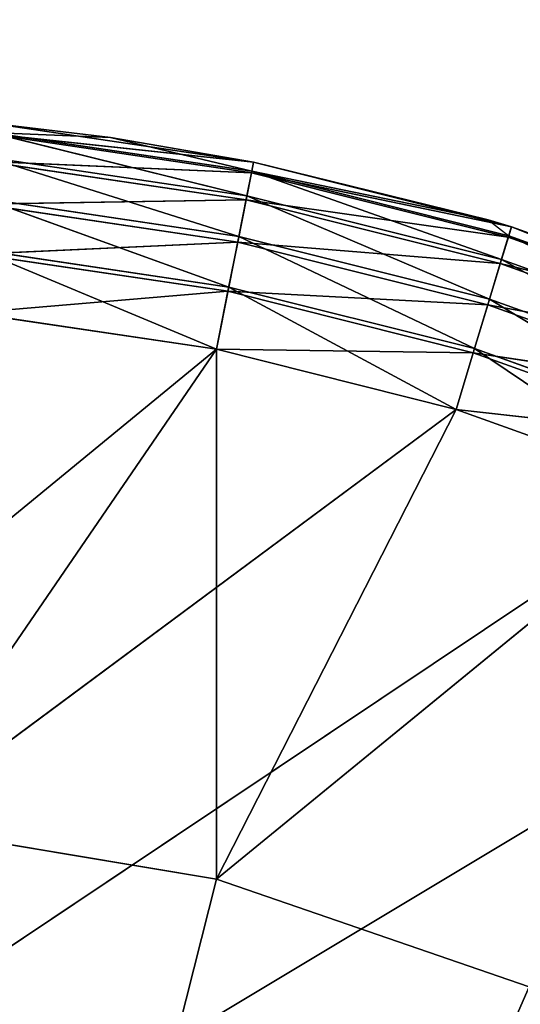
# Model space of a CAD drawing. Extents: x -629 to 424, y -11 to 55.
# Tile 293 of 656: x -253.75 to -252.44, y 32.26 to 34.84. Entities that reach past the tile are written whole.
import ezdxf

# ---------------------------------------------------------------- set-up
doc = ezdxf.new("R2010")
doc.units = 0
doc.header["$LTSCALE"] = 25.4
doc.layers.get('0').update_dxf_attribs({"color": 13, "linetype": 'CONTINUOUS'})

# ---------------------------------------------------------------- blocks, each defined once
blk = doc.blocks.new('IMBRIA-IV-9191-9192_STL_2')
at = {"color": 250}
for p, q in [((389.6282, 106.0524, 45.3698), (381.7347, 106.0524, 38.8917)), ((390.257, 106.0524, 45.2123), (381.7347, 106.0524, 38.8917)), ((389.6282, 106.0524, 45.3698), (381.7347, 106.0524, 38.8917)), ((390.257, 106.0524, 45.2123), (381.7347, 106.0524, 38.8917)), ((390.8673, 106.0524, 44.9939), (381.7347, 106.0524, 38.8917)), ((390.8673, 106.0524, 44.9939), (381.7347, 106.0524, 38.8917)), ((391.4532, 106.0524, 44.7168), (381.7347, 106.0524, 38.8917)), ((391.4532, 106.0524, 44.7168), (381.7347, 106.0524, 38.8917)), ((388.9871, 106.0524, 45.4649), (389.6282, 106.0524, 45.3698)), ((388.9871, 106.0524, 45.4649), (389.6282, 106.0524, 45.3698)), ((389.6282, 106.0524, 45.3698), (389.0034, 106.024, 45.6303)), ((389.6282, 106.0524, 45.3698), (389.0034, 106.024, 45.6303)), ((389.6282, 106.0524, 45.3698), (390.257, 106.0524, 45.2123)), ((389.6282, 106.0524, 45.3698), (390.257, 106.0524, 45.2123)), ((389.6282, 106.0524, 45.3698), (389.6607, 106.024, 45.5328)), ((389.6282, 106.0524, 45.3698), (389.6607, 106.024, 45.5328)), ((389.6607, 106.024, 45.5328), (390.257, 106.0524, 45.2123)), ((389.6607, 106.024, 45.5328), (390.257, 106.0524, 45.2123)), ((390.257, 106.0524, 45.2123), (390.8673, 106.0524, 44.9939)), ((390.3053, 106.024, 45.3714), (390.257, 106.0524, 45.2123)), ((390.257, 106.0524, 45.2123), (390.8673, 106.0524, 44.9939)), ((390.3053, 106.024, 45.3714), (390.257, 106.0524, 45.2123)), ((390.3053, 106.024, 45.3714), (390.8673, 106.0524, 44.9939)), ((390.3053, 106.024, 45.3714), (390.8673, 106.0524, 44.9939)), ((389.6607, 106.024, 45.5328), (389.0034, 106.024, 45.6303)), ((389.6607, 106.024, 45.5328), (389.0034, 106.024, 45.6303)), ((389.6607, 106.024, 45.5328), (389.0166, 105.9513, 45.765)), ((389.6607, 106.024, 45.5328), (389.0166, 105.9513, 45.765)), ((389.6607, 106.024, 45.5328), (390.3053, 106.024, 45.3714)), ((389.6607, 106.024, 45.5328), (390.3053, 106.024, 45.3714)), ((389.6607, 106.024, 45.5328), (389.6871, 105.9513, 45.6656)), ((389.6607, 106.024, 45.5328), (389.6871, 105.9513, 45.6656)), ((389.6871, 105.9513, 45.6656), (390.3053, 106.024, 45.3714)), ((389.6871, 105.9513, 45.6656), (390.3053, 106.024, 45.3714)), ((390.3445, 105.9513, 45.5009), (390.3053, 106.024, 45.3714)), ((390.3053, 106.024, 45.3714), (390.9309, 106.024, 45.1475)), ((390.3053, 106.024, 45.3714), (390.9309, 106.024, 45.1475)), ((390.3445, 105.9513, 45.5009), (390.3053, 106.024, 45.3714)), ((390.3445, 105.9513, 45.5009), (390.9309, 106.024, 45.1475)), ((390.3445, 105.9513, 45.5009), (390.9309, 106.024, 45.1475)), ((389.6871, 105.9513, 45.6656), (389.0166, 105.9513, 45.765)), ((389.6871, 105.9513, 45.6656), (389.0166, 105.9513, 45.765)), ((389.6871, 105.9513, 45.6656), (389.0273, 105.8386, 45.8729)), ((389.6871, 105.9513, 45.6656), (389.0273, 105.8386, 45.8729)), ((389.6871, 105.9513, 45.6656), (390.3445, 105.9513, 45.5009)), ((389.6871, 105.9513, 45.6656), (390.3445, 105.9513, 45.5009)), ((389.6871, 105.9513, 45.6656), (389.7082, 105.8386, 45.7719)), ((389.6871, 105.9513, 45.6656), (389.7082, 105.8386, 45.7719)), ((389.7082, 105.8386, 45.7719), (390.3445, 105.9513, 45.5009)), ((389.7082, 105.8386, 45.7719), (390.3445, 105.9513, 45.5009)), ((390.376, 105.8386, 45.6047), (390.3445, 105.9513, 45.5009)), ((390.3445, 105.9513, 45.5009), (390.9827, 105.9513, 45.2725)), ((390.3445, 105.9513, 45.5009), (390.9827, 105.9513, 45.2725)), ((390.376, 105.8386, 45.6047), (390.3445, 105.9513, 45.5009)), ((390.376, 105.8386, 45.6047), (390.9827, 105.9513, 45.2725)), ((390.376, 105.8386, 45.6047), (390.9827, 105.9513, 45.2725)), ((389.7082, 105.8386, 45.7719), (389.0273, 105.8386, 45.8729)), ((389.7082, 105.8386, 45.7719), (389.0273, 105.8386, 45.8729)), ((389.7082, 105.8386, 45.7719), (389.0337, 105.7073, 45.938)), ((389.7082, 105.8386, 45.7719), (389.0337, 105.7073, 45.938)), ((389.7082, 105.8386, 45.7719), (390.376, 105.8386, 45.6047)), ((389.7082, 105.8386, 45.7719), (390.376, 105.8386, 45.6047)), ((389.7082, 105.8386, 45.7719), (389.721, 105.7073, 45.8361)), ((389.7082, 105.8386, 45.7719), (389.721, 105.7073, 45.8361)), ((389.721, 105.7073, 45.8361), (390.376, 105.8386, 45.6047)), ((389.721, 105.7073, 45.8361), (390.376, 105.8386, 45.6047)), ((390.395, 105.7073, 45.6672), (390.376, 105.8386, 45.6047)), ((390.376, 105.8386, 45.6047), (391.0242, 105.8386, 45.3727)), ((390.376, 105.8386, 45.6047), (391.0242, 105.8386, 45.3727)), ((390.395, 105.7073, 45.6672), (390.376, 105.8386, 45.6047)), ((390.395, 105.7073, 45.6672), (391.0242, 105.8386, 45.3727)), ((390.395, 105.7073, 45.6672), (391.0242, 105.8386, 45.3727)), ((389.3508, 105.5524, 45.9244), (389.0337, 105.7073, 45.938)), ((389.721, 105.7073, 45.8361), (389.0337, 105.7073, 45.938)), ((389.3508, 105.5524, 45.9244), (389.0337, 105.7073, 45.938)), ((389.721, 105.7073, 45.8361), (389.0337, 105.7073, 45.938)), ((389.3508, 105.5524, 45.9244), (389.721, 105.7073, 45.8361)), ((389.3508, 105.5524, 45.9244), (389.721, 105.7073, 45.8361)), ((389.721, 105.7073, 45.8361), (390.395, 105.7073, 45.6672)), ((389.7258, 105.5524, 45.8602), (389.721, 105.7073, 45.8361)), ((389.7258, 105.5524, 45.8602), (389.721, 105.7073, 45.8361)), ((390.3414, 105.5524, 45.7089), (389.721, 105.7073, 45.8361)), ((390.3414, 105.5524, 45.7089), (389.721, 105.7073, 45.8361)), ((389.721, 105.7073, 45.8361), (390.395, 105.7073, 45.6672)), ((390.3414, 105.5524, 45.7089), (390.395, 105.7073, 45.6672)), ((390.395, 105.7073, 45.6672), (391.0492, 105.7073, 45.4332)), ((390.4022, 105.5524, 45.6908), (390.395, 105.7073, 45.6672)), ((390.395, 105.7073, 45.6672), (391.0492, 105.7073, 45.4332)), ((390.4022, 105.5524, 45.6908), (391.0492, 105.7073, 45.4332)), ((390.4022, 105.5524, 45.6908), (391.0492, 105.7073, 45.4332)), ((389.0361, 105.5524, 45.9625), (389.3508, 105.5524, 45.9244)), ((389.0361, 92.0524, 45.9625), (389.3508, 105.5524, 45.9244)), ((389.0361, 105.5524, 45.9625), (389.3508, 105.5524, 45.9244)), ((389.0361, 92.0524, 45.9625), (389.3508, 105.5524, 45.9244)), ((389.3508, 105.5524, 45.9244), (389.7258, 105.5524, 45.8602)), ((389.3508, 92.0524, 45.9244), (389.3508, 105.5524, 45.9244)), ((389.3508, 92.0524, 45.9244), (389.3508, 105.5524, 45.9244)), ((389.3508, 92.0524, 45.9244), (389.7258, 105.5524, 45.8602)), ((389.3508, 105.5524, 45.9244), (389.7258, 105.5524, 45.8602)), ((389.3508, 92.0524, 45.9244), (389.7258, 105.5524, 45.8602)), ((389.7258, 105.5524, 45.8602), (390.3414, 105.5524, 45.7089)), ((389.7258, 92.0524, 45.8602), (389.7258, 105.5524, 45.8602)), ((389.7258, 92.0524, 45.8602), (389.7258, 105.5524, 45.8602)), ((389.7258, 92.0524, 45.8602), (390.3414, 105.5524, 45.7089)), ((389.7258, 105.5524, 45.8602), (390.3414, 105.5524, 45.7089)), ((389.7258, 92.0524, 45.8602), (390.3414, 105.5524, 45.7089)), ((390.3414, 92.0524, 45.7089), (390.3414, 105.5524, 45.7089)), ((390.3414, 92.0524, 45.7089), (390.3414, 105.5524, 45.7089)), ((390.3414, 92.0524, 45.7089), (390.4022, 105.5524, 45.6908)), ((390.3414, 105.5524, 45.7089), (390.4022, 105.5524, 45.6908)), ((390.3414, 92.0524, 45.7089), (390.4022, 105.5524, 45.6908)), ((390.4022, 105.5524, 45.6908), (391.0586, 105.5524, 45.4559)), ((390.4022, 92.0524, 45.6908), (390.4022, 105.5524, 45.6908)), ((390.4022, 92.0524, 45.6908), (390.4022, 105.5524, 45.6908)), ((390.4022, 92.0524, 45.6908), (391.0586, 105.5524, 45.4559)), ((390.4022, 105.5524, 45.6908), (391.0586, 105.5524, 45.4559)), ((390.4022, 92.0524, 45.6908), (391.0586, 105.5524, 45.4559)), ((389.6285, 104.7524, 43.9811), (388.3397, 104.7524, 38.8917)), ((389.6285, 104.7524, 43.9811), (388.3397, 104.7524, 38.8917)), ((389.6285, 104.7524, 43.9811), (388.7732, 104.7524, 44.1238)), ((389.6285, 91.5524, 43.9811), (388.7732, 104.7524, 44.1238)), ((389.6285, 104.7524, 43.9811), (388.7732, 104.7524, 44.1238)), ((389.6285, 91.5524, 43.9811), (388.7732, 104.7524, 44.1238)), ((390.4486, 104.7524, 43.6995), (389.6285, 104.7524, 43.9811)), ((390.4486, 91.5524, 43.6995), (389.6285, 104.7524, 43.9811)), ((390.4486, 104.7524, 43.6995), (389.6285, 104.7524, 43.9811)), ((390.4486, 91.5524, 43.6995), (389.6285, 104.7524, 43.9811)), ((389.6285, 91.5524, 43.9811), (389.6285, 104.7524, 43.9811)), ((389.6285, 91.5524, 43.9811), (389.6285, 104.7524, 43.9811)), ((389.7258, 92.0524, 45.8602), (389.0333, 91.8862, 45.9342)), ((389.7258, 92.0524, 45.8602), (389.0333, 91.8862, 45.9342)), ((389.0361, 92.0524, 45.9625), (389.3508, 92.0524, 45.9244)), ((389.0361, 92.0524, 45.9625), (389.7258, 92.0524, 45.8602)), ((389.3508, 92.0524, 45.9244), (389.7258, 92.0524, 45.8602)), ((390.4022, 92.0524, 45.6908), (389.7202, 91.8862, 45.8323)), ((390.4022, 92.0524, 45.6908), (389.7202, 91.8862, 45.8323)), ((389.7258, 92.0524, 45.8602), (389.7202, 91.8862, 45.8323)), ((389.7258, 92.0524, 45.8602), (389.7202, 91.8862, 45.8323)), ((389.7258, 92.0524, 45.8602), (390.3414, 92.0524, 45.7089)), ((389.7258, 92.0524, 45.8602), (390.4022, 92.0524, 45.6908)), ((390.3414, 92.0524, 45.7089), (390.4022, 92.0524, 45.6908)), ((391.0586, 92.0524, 45.4559), (390.3939, 91.8862, 45.6636)), ((391.0586, 92.0524, 45.4559), (390.3939, 91.8862, 45.6636)), ((390.4022, 92.0524, 45.6908), (390.3939, 91.8862, 45.6636)), ((390.4022, 92.0524, 45.6908), (390.3939, 91.8862, 45.6636)), ((390.4022, 92.0524, 45.6908), (391.0586, 92.0524, 45.4559)), ((390.4022, 92.0524, 45.6908), (391.0586, 92.0524, 45.4559)), ((389.7202, 91.8862, 45.8323), (389.0262, 91.7509, 45.8618)), ((389.7202, 91.8862, 45.8323), (389.0262, 91.7509, 45.8618)), ((389.0333, 91.8862, 45.9342), (389.7202, 91.8862, 45.8323)), ((389.0333, 91.8862, 45.9342), (389.7202, 91.8862, 45.8323)), ((390.3939, 91.8862, 45.6636), (389.7061, 91.7509, 45.761)), ((390.3939, 91.8862, 45.6636), (389.7061, 91.7509, 45.761)), ((389.7202, 91.8862, 45.8323), (389.7061, 91.7509, 45.761)), ((389.7202, 91.8862, 45.8323), (389.7061, 91.7509, 45.761)), ((389.7202, 91.8862, 45.8323), (390.3939, 91.8862, 45.6636)), ((389.7202, 91.8862, 45.8323), (390.3939, 91.8862, 45.6636)), ((391.0478, 91.8862, 45.4296), (390.3728, 91.7509, 45.594)), ((391.0478, 91.8862, 45.4296), (390.3728, 91.7509, 45.594)), ((390.3939, 91.8862, 45.6636), (390.3728, 91.7509, 45.594)), ((390.3939, 91.8862, 45.6636), (390.3728, 91.7509, 45.594)), ((390.3939, 91.8862, 45.6636), (391.0478, 91.8862, 45.4296)), ((390.3939, 91.8862, 45.6636), (391.0478, 91.8862, 45.4296)), ((389.7061, 91.7509, 45.761), (389.0151, 91.6424, 45.7497)), ((389.7061, 91.7509, 45.761), (389.0151, 91.6424, 45.7497)), ((389.0262, 91.7509, 45.8618), (389.7061, 91.7509, 45.761)), ((389.0262, 91.7509, 45.8618), (389.7061, 91.7509, 45.761)), ((390.3728, 91.7509, 45.594), (389.6841, 91.6424, 45.6505)), ((390.3728, 91.7509, 45.594), (389.6841, 91.6424, 45.6505)), ((389.7061, 91.7509, 45.761), (389.6841, 91.6424, 45.6505)), ((389.7061, 91.7509, 45.761), (389.6841, 91.6424, 45.6505)), ((389.7061, 91.7509, 45.761), (390.3728, 91.7509, 45.594)), ((389.7061, 91.7509, 45.761), (390.3728, 91.7509, 45.594)), ((391.0199, 91.7509, 45.3624), (390.3401, 91.6424, 45.4861)), ((391.0199, 91.7509, 45.3624), (390.3401, 91.6424, 45.4861)), ((390.3728, 91.7509, 45.594), (390.3401, 91.6424, 45.4861)), ((390.3728, 91.7509, 45.594), (390.3401, 91.6424, 45.4861)), ((390.3728, 91.7509, 45.594), (391.0199, 91.7509, 45.3624)), ((390.3728, 91.7509, 45.594), (391.0199, 91.7509, 45.3624)), ((389.6841, 91.6424, 45.6505), (389.0023, 91.577, 45.619)), ((389.6841, 91.6424, 45.6505), (389.0023, 91.577, 45.619)), ((389.0151, 91.6424, 45.7497), (389.6841, 91.6424, 45.6505)), ((389.0151, 91.6424, 45.7497), (389.6841, 91.6424, 45.6505)), ((390.3401, 91.6424, 45.4861), (389.6584, 91.577, 45.5217)), ((390.3401, 91.6424, 45.4861), (389.6584, 91.577, 45.5217)), ((389.6841, 91.6424, 45.6505), (389.6584, 91.577, 45.5217)), ((389.6841, 91.6424, 45.6505), (389.6584, 91.577, 45.5217)), ((389.6841, 91.6424, 45.6505), (390.3401, 91.6424, 45.4861)), ((389.6841, 91.6424, 45.6505), (390.3401, 91.6424, 45.4861)), ((390.9768, 91.6424, 45.2583), (390.302, 91.577, 45.3605)), ((390.9768, 91.6424, 45.2583), (390.302, 91.577, 45.3605)), ((390.3401, 91.6424, 45.4861), (390.302, 91.577, 45.3605)), ((390.3401, 91.6424, 45.4861), (390.302, 91.577, 45.3605)), ((390.3401, 91.6424, 45.4861), (390.9768, 91.6424, 45.2583)), ((390.3401, 91.6424, 45.4861), (390.9768, 91.6424, 45.2583)), ((389.6584, 91.577, 45.5217), (388.9871, 91.5524, 45.4649)), ((389.6584, 91.577, 45.5217), (388.9871, 91.5524, 45.4649)), ((389.0023, 91.577, 45.619), (389.6584, 91.577, 45.5217)), ((389.0023, 91.577, 45.619), (389.6584, 91.577, 45.5217)), ((390.302, 91.577, 45.3605), (389.6282, 91.5524, 45.3698)), ((390.302, 91.577, 45.3605), (389.6282, 91.5524, 45.3698)), ((389.6584, 91.577, 45.5217), (389.6282, 91.5524, 45.3698)), ((389.6584, 91.577, 45.5217), (389.6282, 91.5524, 45.3698)), ((389.6584, 91.577, 45.5217), (390.302, 91.577, 45.3605)), ((389.6584, 91.577, 45.5217), (390.302, 91.577, 45.3605)), ((390.9266, 91.577, 45.137), (390.257, 91.5524, 45.2123)), ((390.9266, 91.577, 45.137), (390.257, 91.5524, 45.2123)), ((390.302, 91.577, 45.3605), (390.257, 91.5524, 45.2123)), ((390.302, 91.577, 45.3605), (390.257, 91.5524, 45.2123)), ((390.302, 91.577, 45.3605), (390.9266, 91.577, 45.137)), ((390.302, 91.577, 45.3605), (390.9266, 91.577, 45.137)), ((389.6282, 91.5524, 45.3698), (388.7732, 91.5524, 44.1238)), ((388.7732, 91.5524, 44.1238), (389.6285, 91.5524, 43.9811)), ((389.6282, 91.5524, 45.3698), (388.7732, 91.5524, 44.1238)), ((388.7732, 91.5524, 44.1238), (389.6285, 91.5524, 43.9811)), ((388.9871, 91.5524, 45.4649), (389.6282, 91.5524, 45.3698)), ((388.9871, 91.5524, 45.4649), (389.6282, 91.5524, 45.3698)), ((389.6282, 91.5524, 45.3698), (390.257, 91.5524, 45.2123)), ((389.6282, 91.5524, 45.3698), (390.257, 91.5524, 45.2123)), ((389.6282, 91.5524, 45.3698), (389.6285, 91.5524, 43.9811)), ((389.6282, 91.5524, 45.3698), (389.6285, 91.5524, 43.9811)), ((390.8673, 91.5524, 44.9939), (389.6285, 91.5524, 43.9811)), ((389.6285, 91.5524, 43.9811), (390.4486, 91.5524, 43.6995)), ((390.257, 91.5524, 45.2123), (389.6285, 91.5524, 43.9811)), ((390.8673, 91.5524, 44.9939), (389.6285, 91.5524, 43.9811)), ((390.257, 91.5524, 45.2123), (389.6285, 91.5524, 43.9811)), ((389.6285, 91.5524, 43.9811), (390.4486, 91.5524, 43.6995)), ((390.257, 91.5524, 45.2123), (390.8673, 91.5524, 44.9939)), ((390.257, 91.5524, 45.2123), (390.8673, 91.5524, 44.9939))]:
    blk.add_line(p, q, dxfattribs=at)
mesh = blk.add_polyface(dxfattribs=at)
corners = [(388.9871, 106.0524, 45.4649), (389.6282, 106.0524, 45.3698), (381.7347, 106.0524, 38.8917)]
mesh.append_faces([[corners[k] for k in face] for face in [(0, 1, 2)]], dxfattribs={"color": 250})
mesh = blk.add_polyface(dxfattribs=at)
corners = [(389.6282, 106.0524, 45.3698), (390.257, 106.0524, 45.2123), (381.7347, 106.0524, 38.8917)]
mesh.append_faces([[corners[k] for k in face] for face in [(0, 1, 2)]], dxfattribs={"color": 250})
mesh = blk.add_polyface(dxfattribs=at)
corners = [(390.257, 106.0524, 45.2123), (390.8673, 106.0524, 44.9939), (381.7347, 106.0524, 38.8917)]
mesh.append_faces([[corners[k] for k in face] for face in [(0, 1, 2)]], dxfattribs={"color": 250})
mesh = blk.add_polyface(dxfattribs=at)
corners = [(390.8673, 106.0524, 44.9939), (391.4532, 106.0524, 44.7168), (381.7347, 106.0524, 38.8917)]
mesh.append_faces([[corners[k] for k in face] for face in [(0, 1, 2)]], dxfattribs={"color": 250})
mesh = blk.add_polyface(dxfattribs=at)
corners = [(391.4532, 106.0524, 44.7168), (392.0092, 106.0524, 44.3836), (381.7347, 106.0524, 38.8917)]
mesh.append_faces([[corners[k] for k in face] for face in [(0, 1, 2)]], dxfattribs={"color": 250})
mesh = blk.add_polyface(dxfattribs=at)
corners = [(392.0092, 106.0524, 44.3836), (392.5298, 106.0524, 43.9974), (381.7347, 106.0524, 38.8917)]
mesh.append_faces([[corners[k] for k in face] for face in [(0, 1, 2)]], dxfattribs={"color": 250})
mesh = blk.add_polyface(dxfattribs=at)
corners = [(392.5298, 106.0524, 43.9974), (393.0101, 106.0524, 43.5621), (381.7347, 106.0524, 38.8917)]
mesh.append_faces([[corners[k] for k in face] for face in [(0, 1, 2)]], dxfattribs={"color": 250})
mesh = blk.add_polyface(dxfattribs=at)
corners = [(389.0034, 106.024, 45.6303), (389.6282, 106.0524, 45.3698), (388.9871, 106.0524, 45.4649)]
mesh.append_faces([[corners[k] for k in face] for face in [(0, 1, 2)]], dxfattribs={"color": 250})
mesh = blk.add_polyface(dxfattribs=at)
corners = [(389.0034, 106.024, 45.6303), (389.6607, 106.024, 45.5328), (389.6282, 106.0524, 45.3698)]
mesh.append_faces([[corners[k] for k in face] for face in [(0, 1, 2)]], dxfattribs={"color": 250})
mesh = blk.add_polyface(dxfattribs=at)
corners = [(389.6607, 106.024, 45.5328), (390.257, 106.0524, 45.2123), (389.6282, 106.0524, 45.3698)]
mesh.append_faces([[corners[k] for k in face] for face in [(0, 1, 2)]], dxfattribs={"color": 250})
mesh = blk.add_polyface(dxfattribs=at)
corners = [(389.6607, 106.024, 45.5328), (390.3053, 106.024, 45.3714), (390.257, 106.0524, 45.2123)]
mesh.append_faces([[corners[k] for k in face] for face in [(0, 1, 2)]], dxfattribs={"color": 250})
mesh = blk.add_polyface(dxfattribs=at)
corners = [(390.3053, 106.024, 45.3714), (390.8673, 106.0524, 44.9939), (390.257, 106.0524, 45.2123)]
mesh.append_faces([[corners[k] for k in face] for face in [(0, 1, 2)]], dxfattribs={"color": 250})
mesh = blk.add_polyface(dxfattribs=at)
corners = [(390.3053, 106.024, 45.3714), (390.9309, 106.024, 45.1475), (390.8673, 106.0524, 44.9939)]
mesh.append_faces([[corners[k] for k in face] for face in [(0, 1, 2)]], dxfattribs={"color": 250})
mesh = blk.add_polyface(dxfattribs=at)
corners = [(389.0166, 105.9513, 45.765), (389.6607, 106.024, 45.5328), (389.0034, 106.024, 45.6303)]
mesh.append_faces([[corners[k] for k in face] for face in [(0, 1, 2)]], dxfattribs={"color": 250})
mesh = blk.add_polyface(dxfattribs=at)
corners = [(389.0166, 105.9513, 45.765), (389.6871, 105.9513, 45.6656), (389.6607, 106.024, 45.5328)]
mesh.append_faces([[corners[k] for k in face] for face in [(0, 1, 2)]], dxfattribs={"color": 250})
mesh = blk.add_polyface(dxfattribs=at)
corners = [(389.6871, 105.9513, 45.6656), (390.3053, 106.024, 45.3714), (389.6607, 106.024, 45.5328)]
mesh.append_faces([[corners[k] for k in face] for face in [(0, 1, 2)]], dxfattribs={"color": 250})
mesh = blk.add_polyface(dxfattribs=at)
corners = [(389.6871, 105.9513, 45.6656), (390.3445, 105.9513, 45.5009), (390.3053, 106.024, 45.3714)]
mesh.append_faces([[corners[k] for k in face] for face in [(0, 1, 2)]], dxfattribs={"color": 250})
mesh = blk.add_polyface(dxfattribs=at)
corners = [(390.3445, 105.9513, 45.5009), (390.9309, 106.024, 45.1475), (390.3053, 106.024, 45.3714)]
mesh.append_faces([[corners[k] for k in face] for face in [(0, 1, 2)]], dxfattribs={"color": 250})
mesh = blk.add_polyface(dxfattribs=at)
corners = [(390.3445, 105.9513, 45.5009), (390.9827, 105.9513, 45.2725), (390.9309, 106.024, 45.1475)]
mesh.append_faces([[corners[k] for k in face] for face in [(0, 1, 2)]], dxfattribs={"color": 250})
mesh = blk.add_polyface(dxfattribs=at)
corners = [(389.6871, 105.9513, 45.6656), (389.0166, 105.9513, 45.765), (389.0273, 105.8386, 45.8729)]
mesh.append_faces([[corners[k] for k in face] for face in [(0, 1, 2)]], dxfattribs={"color": 250})
mesh = blk.add_polyface(dxfattribs=at)
corners = [(389.7082, 105.8386, 45.7719), (389.6871, 105.9513, 45.6656), (389.0273, 105.8386, 45.8729)]
mesh.append_faces([[corners[k] for k in face] for face in [(0, 1, 2)]], dxfattribs={"color": 250})
mesh = blk.add_polyface(dxfattribs=at)
corners = [(390.3445, 105.9513, 45.5009), (389.6871, 105.9513, 45.6656), (389.7082, 105.8386, 45.7719)]
mesh.append_faces([[corners[k] for k in face] for face in [(0, 1, 2)]], dxfattribs={"color": 250})
mesh = blk.add_polyface(dxfattribs=at)
corners = [(390.376, 105.8386, 45.6047), (390.3445, 105.9513, 45.5009), (389.7082, 105.8386, 45.7719)]
mesh.append_faces([[corners[k] for k in face] for face in [(0, 1, 2)]], dxfattribs={"color": 250})
mesh = blk.add_polyface(dxfattribs=at)
corners = [(390.376, 105.8386, 45.6047), (390.9827, 105.9513, 45.2725), (390.3445, 105.9513, 45.5009)]
mesh.append_faces([[corners[k] for k in face] for face in [(0, 1, 2)]], dxfattribs={"color": 250})
mesh = blk.add_polyface(dxfattribs=at)
corners = [(390.376, 105.8386, 45.6047), (391.0242, 105.8386, 45.3727), (390.9827, 105.9513, 45.2725)]
mesh.append_faces([[corners[k] for k in face] for face in [(0, 1, 2)]], dxfattribs={"color": 250})
mesh = blk.add_polyface(dxfattribs=at)
corners = [(389.7082, 105.8386, 45.7719), (389.0273, 105.8386, 45.8729), (389.0337, 105.7073, 45.938)]
mesh.append_faces([[corners[k] for k in face] for face in [(0, 1, 2)]], dxfattribs={"color": 250})
mesh = blk.add_polyface(dxfattribs=at)
corners = [(389.721, 105.7073, 45.8361), (389.7082, 105.8386, 45.7719), (389.0337, 105.7073, 45.938)]
mesh.append_faces([[corners[k] for k in face] for face in [(0, 1, 2)]], dxfattribs={"color": 250})
mesh = blk.add_polyface(dxfattribs=at)
corners = [(390.376, 105.8386, 45.6047), (389.7082, 105.8386, 45.7719), (389.721, 105.7073, 45.8361)]
mesh.append_faces([[corners[k] for k in face] for face in [(0, 1, 2)]], dxfattribs={"color": 250})
mesh = blk.add_polyface(dxfattribs=at)
corners = [(390.395, 105.7073, 45.6672), (390.376, 105.8386, 45.6047), (389.721, 105.7073, 45.8361)]
mesh.append_faces([[corners[k] for k in face] for face in [(0, 1, 2)]], dxfattribs={"color": 250})
mesh = blk.add_polyface(dxfattribs=at)
corners = [(391.0242, 105.8386, 45.3727), (390.376, 105.8386, 45.6047), (390.395, 105.7073, 45.6672)]
mesh.append_faces([[corners[k] for k in face] for face in [(0, 1, 2)]], dxfattribs={"color": 250})
mesh = blk.add_polyface(dxfattribs=at)
corners = [(391.0492, 105.7073, 45.4332), (391.0242, 105.8386, 45.3727), (390.395, 105.7073, 45.6672)]
mesh.append_faces([[corners[k] for k in face] for face in [(0, 1, 2)]], dxfattribs={"color": 250})
mesh = blk.add_polyface(dxfattribs=at)
corners = [(389.3508, 105.5524, 45.9244), (389.0337, 105.7073, 45.938), (389.0361, 105.5524, 45.9625)]
mesh.append_faces([[corners[k] for k in face] for face in [(0, 1, 2)]], dxfattribs={"color": 250})
mesh = blk.add_polyface(dxfattribs=at)
corners = [(389.721, 105.7073, 45.8361), (389.0337, 105.7073, 45.938), (389.3508, 105.5524, 45.9244)]
mesh.append_faces([[corners[k] for k in face] for face in [(0, 1, 2)]], dxfattribs={"color": 250})
mesh = blk.add_polyface(dxfattribs=at)
corners = [(389.7258, 105.5524, 45.8602), (389.721, 105.7073, 45.8361), (389.3508, 105.5524, 45.9244)]
mesh.append_faces([[corners[k] for k in face] for face in [(0, 1, 2)]], dxfattribs={"color": 250})
mesh = blk.add_polyface(dxfattribs=at)
corners = [(390.3414, 105.5524, 45.7089), (389.721, 105.7073, 45.8361), (389.7258, 105.5524, 45.8602)]
mesh.append_faces([[corners[k] for k in face] for face in [(0, 1, 2)]], dxfattribs={"color": 250})
mesh = blk.add_polyface(dxfattribs=at)
corners = [(390.395, 105.7073, 45.6672), (389.721, 105.7073, 45.8361), (390.3414, 105.5524, 45.7089)]
mesh.append_faces([[corners[k] for k in face] for face in [(0, 1, 2)]], dxfattribs={"color": 250})
mesh = blk.add_polyface(dxfattribs=at)
corners = [(391.0492, 105.7073, 45.4332), (390.395, 105.7073, 45.6672), (390.4022, 105.5524, 45.6908)]
mesh.append_faces([[corners[k] for k in face] for face in [(0, 1, 2)]], dxfattribs={"color": 250})
mesh = blk.add_polyface(dxfattribs=at)
corners = [(391.0586, 105.5524, 45.4559), (391.0492, 105.7073, 45.4332), (390.4022, 105.5524, 45.6908)]
mesh.append_faces([[corners[k] for k in face] for face in [(0, 1, 2)]], dxfattribs={"color": 250})
mesh = blk.add_polyface(dxfattribs=at)
corners = [(389.3508, 105.5524, 45.9244), (389.0361, 105.5524, 45.9625), (389.0361, 92.0524, 45.9625)]
mesh.append_faces([[corners[k] for k in face] for face in [(0, 1, 2)]], dxfattribs={"color": 250})
mesh = blk.add_polyface(dxfattribs=at)
corners = [(389.3508, 105.5524, 45.9244), (389.0361, 92.0524, 45.9625), (389.3508, 92.0524, 45.9244)]
mesh.append_faces([[corners[k] for k in face] for face in [(0, 1, 2)]], dxfattribs={"color": 250})
mesh = blk.add_polyface(dxfattribs=at)
corners = [(389.7258, 105.5524, 45.8602), (389.3508, 105.5524, 45.9244), (389.3508, 92.0524, 45.9244)]
mesh.append_faces([[corners[k] for k in face] for face in [(0, 1, 2)]], dxfattribs={"color": 250})
mesh = blk.add_polyface(dxfattribs=at)
corners = [(389.7258, 105.5524, 45.8602), (389.3508, 92.0524, 45.9244), (389.7258, 92.0524, 45.8602)]
mesh.append_faces([[corners[k] for k in face] for face in [(0, 1, 2)]], dxfattribs={"color": 250})
mesh = blk.add_polyface(dxfattribs=at)
corners = [(390.3414, 105.5524, 45.7089), (389.7258, 105.5524, 45.8602), (389.7258, 92.0524, 45.8602)]
mesh.append_faces([[corners[k] for k in face] for face in [(0, 1, 2)]], dxfattribs={"color": 250})
mesh = blk.add_polyface(dxfattribs=at)
corners = [(390.3414, 105.5524, 45.7089), (389.7258, 92.0524, 45.8602), (390.3414, 92.0524, 45.7089)]
mesh.append_faces([[corners[k] for k in face] for face in [(0, 1, 2)]], dxfattribs={"color": 250})
mesh = blk.add_polyface(dxfattribs=at)
corners = [(390.4022, 105.5524, 45.6908), (390.3414, 105.5524, 45.7089), (390.3414, 92.0524, 45.7089)]
mesh.append_faces([[corners[k] for k in face] for face in [(0, 1, 2)]], dxfattribs={"color": 250})
mesh = blk.add_polyface(dxfattribs=at)
corners = [(390.4022, 105.5524, 45.6908), (390.3414, 92.0524, 45.7089), (390.4022, 92.0524, 45.6908)]
mesh.append_faces([[corners[k] for k in face] for face in [(0, 1, 2)]], dxfattribs={"color": 250})
mesh = blk.add_polyface(dxfattribs=at)
corners = [(391.0586, 105.5524, 45.4559), (390.4022, 105.5524, 45.6908), (390.4022, 92.0524, 45.6908)]
mesh.append_faces([[corners[k] for k in face] for face in [(0, 1, 2)]], dxfattribs={"color": 250})
mesh = blk.add_polyface(dxfattribs=at)
corners = [(391.0586, 105.5524, 45.4559), (390.4022, 92.0524, 45.6908), (391.0586, 92.0524, 45.4559)]
mesh.append_faces([[corners[k] for k in face] for face in [(0, 1, 2)]], dxfattribs={"color": 250})
mesh = blk.add_polyface(dxfattribs=at)
corners = [(390.4486, 104.7524, 43.6995), (388.3397, 104.7524, 38.8917), (391.2112, 104.7524, 43.2868)]
mesh.append_faces([[corners[k] for k in face] for face in [(0, 1, 2)]], dxfattribs={"color": 250})
mesh = blk.add_polyface(dxfattribs=at)
corners = [(389.6285, 104.7524, 43.9811), (388.3397, 104.7524, 38.8917), (390.4486, 104.7524, 43.6995)]
mesh.append_faces([[corners[k] for k in face] for face in [(0, 1, 2)]], dxfattribs={"color": 250})
mesh = blk.add_polyface(dxfattribs=at)
corners = [(388.7732, 104.7524, 44.1238), (388.3397, 104.7524, 38.8917), (389.6285, 104.7524, 43.9811)]
mesh.append_faces([[corners[k] for k in face] for face in [(0, 1, 2)]], dxfattribs={"color": 250})
mesh = blk.add_polyface(dxfattribs=at)
corners = [(389.6285, 91.5524, 43.9811), (388.7732, 104.7524, 44.1238), (389.6285, 104.7524, 43.9811)]
mesh.append_faces([[corners[k] for k in face] for face in [(0, 1, 2)]], dxfattribs={"color": 250})
mesh = blk.add_polyface(dxfattribs=at)
corners = [(389.6285, 91.5524, 43.9811), (388.7732, 91.5524, 44.1238), (388.7732, 104.7524, 44.1238)]
mesh.append_faces([[corners[k] for k in face] for face in [(0, 1, 2)]], dxfattribs={"color": 250})
mesh = blk.add_polyface(dxfattribs=at)
corners = [(390.4486, 91.5524, 43.6995), (389.6285, 104.7524, 43.9811), (390.4486, 104.7524, 43.6995)]
mesh.append_faces([[corners[k] for k in face] for face in [(0, 1, 2)]], dxfattribs={"color": 250})
mesh = blk.add_polyface(dxfattribs=at)
corners = [(390.4486, 91.5524, 43.6995), (389.6285, 91.5524, 43.9811), (389.6285, 104.7524, 43.9811)]
mesh.append_faces([[corners[k] for k in face] for face in [(0, 1, 2)]], dxfattribs={"color": 250})
mesh = blk.add_polyface(dxfattribs=at)
corners = [(389.7258, 92.0524, 45.8602), (389.0333, 91.8862, 45.9342), (389.7202, 91.8862, 45.8323)]
mesh.append_faces([[corners[k] for k in face] for face in [(0, 1, 2)]], dxfattribs={"color": 250})
mesh = blk.add_polyface(dxfattribs=at)
corners = [(389.7258, 92.0524, 45.8602), (389.0361, 92.0524, 45.9625), (389.0333, 91.8862, 45.9342)]
mesh.append_faces([[corners[k] for k in face] for face in [(0, 1, 2)]], dxfattribs={"color": 250})
mesh = blk.add_polyface(dxfattribs=at)
corners = [(390.4022, 92.0524, 45.6908), (389.7202, 91.8862, 45.8323), (390.3939, 91.8862, 45.6636)]
mesh.append_faces([[corners[k] for k in face] for face in [(0, 1, 2)]], dxfattribs={"color": 250})
mesh = blk.add_polyface(dxfattribs=at)
corners = [(390.4022, 92.0524, 45.6908), (389.7258, 92.0524, 45.8602), (389.7202, 91.8862, 45.8323)]
mesh.append_faces([[corners[k] for k in face] for face in [(0, 1, 2)]], dxfattribs={"color": 250})
mesh = blk.add_polyface(dxfattribs=at)
corners = [(391.0586, 92.0524, 45.4559), (390.3939, 91.8862, 45.6636), (391.0478, 91.8862, 45.4296)]
mesh.append_faces([[corners[k] for k in face] for face in [(0, 1, 2)]], dxfattribs={"color": 250})
mesh = blk.add_polyface(dxfattribs=at)
corners = [(391.0586, 92.0524, 45.4559), (390.4022, 92.0524, 45.6908), (390.3939, 91.8862, 45.6636)]
mesh.append_faces([[corners[k] for k in face] for face in [(0, 1, 2)]], dxfattribs={"color": 250})
mesh = blk.add_polyface(dxfattribs=at)
corners = [(389.7202, 91.8862, 45.8323), (389.0262, 91.7509, 45.8618), (389.7061, 91.7509, 45.761)]
mesh.append_faces([[corners[k] for k in face] for face in [(0, 1, 2)]], dxfattribs={"color": 250})
mesh = blk.add_polyface(dxfattribs=at)
corners = [(389.7202, 91.8862, 45.8323), (389.0333, 91.8862, 45.9342), (389.0262, 91.7509, 45.8618)]
mesh.append_faces([[corners[k] for k in face] for face in [(0, 1, 2)]], dxfattribs={"color": 250})
mesh = blk.add_polyface(dxfattribs=at)
corners = [(390.3939, 91.8862, 45.6636), (389.7061, 91.7509, 45.761), (390.3728, 91.7509, 45.594)]
mesh.append_faces([[corners[k] for k in face] for face in [(0, 1, 2)]], dxfattribs={"color": 250})
mesh = blk.add_polyface(dxfattribs=at)
corners = [(390.3939, 91.8862, 45.6636), (389.7202, 91.8862, 45.8323), (389.7061, 91.7509, 45.761)]
mesh.append_faces([[corners[k] for k in face] for face in [(0, 1, 2)]], dxfattribs={"color": 250})
mesh = blk.add_polyface(dxfattribs=at)
corners = [(391.0478, 91.8862, 45.4296), (390.3728, 91.7509, 45.594), (391.0199, 91.7509, 45.3624)]
mesh.append_faces([[corners[k] for k in face] for face in [(0, 1, 2)]], dxfattribs={"color": 250})
mesh = blk.add_polyface(dxfattribs=at)
corners = [(391.0478, 91.8862, 45.4296), (390.3939, 91.8862, 45.6636), (390.3728, 91.7509, 45.594)]
mesh.append_faces([[corners[k] for k in face] for face in [(0, 1, 2)]], dxfattribs={"color": 250})
mesh = blk.add_polyface(dxfattribs=at)
corners = [(389.7061, 91.7509, 45.761), (389.0151, 91.6424, 45.7497), (389.6841, 91.6424, 45.6505)]
mesh.append_faces([[corners[k] for k in face] for face in [(0, 1, 2)]], dxfattribs={"color": 250})
mesh = blk.add_polyface(dxfattribs=at)
corners = [(389.0262, 91.7509, 45.8618), (389.0151, 91.6424, 45.7497), (389.7061, 91.7509, 45.761)]
mesh.append_faces([[corners[k] for k in face] for face in [(0, 1, 2)]], dxfattribs={"color": 250})
mesh = blk.add_polyface(dxfattribs=at)
corners = [(389.6841, 91.6424, 45.6505), (390.3401, 91.6424, 45.4861), (390.3728, 91.7509, 45.594)]
mesh.append_faces([[corners[k] for k in face] for face in [(0, 1, 2)]], dxfattribs={"color": 250})
mesh = blk.add_polyface(dxfattribs=at)
corners = [(389.7061, 91.7509, 45.761), (389.6841, 91.6424, 45.6505), (390.3728, 91.7509, 45.594)]
mesh.append_faces([[corners[k] for k in face] for face in [(0, 1, 2)]], dxfattribs={"color": 250})
mesh = blk.add_polyface(dxfattribs=at)
corners = [(390.3401, 91.6424, 45.4861), (390.9768, 91.6424, 45.2583), (391.0199, 91.7509, 45.3624)]
mesh.append_faces([[corners[k] for k in face] for face in [(0, 1, 2)]], dxfattribs={"color": 250})
mesh = blk.add_polyface(dxfattribs=at)
corners = [(390.3728, 91.7509, 45.594), (390.3401, 91.6424, 45.4861), (391.0199, 91.7509, 45.3624)]
mesh.append_faces([[corners[k] for k in face] for face in [(0, 1, 2)]], dxfattribs={"color": 250})
mesh = blk.add_polyface(dxfattribs=at)
corners = [(418.3907, 91.6565, 53.464), (388.42, 91.6565, 42.8807), (358.3909, 91.6565, 53.2974)]
mesh.append_faces([[corners[k] for k in face] for face in [(0, 1, 2)]], dxfattribs={"color": 250})
mesh = blk.add_polyface(dxfattribs=at)
corners = [(418.3907, 91.6565, 53.464), (390.9218, 91.6565, 42.2178), (388.42, 91.6565, 42.8807)]
mesh.append_faces([[corners[k] for k in face] for face in [(0, 1, 2)]], dxfattribs={"color": 250})
mesh = blk.add_polyface(dxfattribs=at)
corners = [(389.6841, 91.6424, 45.6505), (389.0023, 91.577, 45.619), (389.6584, 91.577, 45.5217)]
mesh.append_faces([[corners[k] for k in face] for face in [(0, 1, 2)]], dxfattribs={"color": 250})
mesh = blk.add_polyface(dxfattribs=at)
corners = [(389.0151, 91.6424, 45.7497), (389.0023, 91.577, 45.619), (389.6841, 91.6424, 45.6505)]
mesh.append_faces([[corners[k] for k in face] for face in [(0, 1, 2)]], dxfattribs={"color": 250})
mesh = blk.add_polyface(dxfattribs=at)
corners = [(389.6584, 91.577, 45.5217), (390.302, 91.577, 45.3605), (390.3401, 91.6424, 45.4861)]
mesh.append_faces([[corners[k] for k in face] for face in [(0, 1, 2)]], dxfattribs={"color": 250})
mesh = blk.add_polyface(dxfattribs=at)
corners = [(389.6841, 91.6424, 45.6505), (389.6584, 91.577, 45.5217), (390.3401, 91.6424, 45.4861)]
mesh.append_faces([[corners[k] for k in face] for face in [(0, 1, 2)]], dxfattribs={"color": 250})
mesh = blk.add_polyface(dxfattribs=at)
corners = [(390.302, 91.577, 45.3605), (390.9266, 91.577, 45.137), (390.9768, 91.6424, 45.2583)]
mesh.append_faces([[corners[k] for k in face] for face in [(0, 1, 2)]], dxfattribs={"color": 250})
mesh = blk.add_polyface(dxfattribs=at)
corners = [(390.3401, 91.6424, 45.4861), (390.302, 91.577, 45.3605), (390.9768, 91.6424, 45.2583)]
mesh.append_faces([[corners[k] for k in face] for face in [(0, 1, 2)]], dxfattribs={"color": 250})
mesh = blk.add_polyface(dxfattribs=at)
corners = [(389.6584, 91.577, 45.5217), (388.9871, 91.5524, 45.4649), (389.6282, 91.5524, 45.3698)]
mesh.append_faces([[corners[k] for k in face] for face in [(0, 1, 2)]], dxfattribs={"color": 250})
mesh = blk.add_polyface(dxfattribs=at)
corners = [(389.0023, 91.577, 45.619), (388.9871, 91.5524, 45.4649), (389.6584, 91.577, 45.5217)]
mesh.append_faces([[corners[k] for k in face] for face in [(0, 1, 2)]], dxfattribs={"color": 250})
mesh = blk.add_polyface(dxfattribs=at)
corners = [(389.6282, 91.5524, 45.3698), (390.257, 91.5524, 45.2123), (390.302, 91.577, 45.3605)]
mesh.append_faces([[corners[k] for k in face] for face in [(0, 1, 2)]], dxfattribs={"color": 250})
mesh = blk.add_polyface(dxfattribs=at)
corners = [(389.6584, 91.577, 45.5217), (389.6282, 91.5524, 45.3698), (390.302, 91.577, 45.3605)]
mesh.append_faces([[corners[k] for k in face] for face in [(0, 1, 2)]], dxfattribs={"color": 250})
mesh = blk.add_polyface(dxfattribs=at)
corners = [(390.257, 91.5524, 45.2123), (390.8673, 91.5524, 44.9939), (390.9266, 91.577, 45.137)]
mesh.append_faces([[corners[k] for k in face] for face in [(0, 1, 2)]], dxfattribs={"color": 250})
mesh = blk.add_polyface(dxfattribs=at)
corners = [(390.302, 91.577, 45.3605), (390.257, 91.5524, 45.2123), (390.9266, 91.577, 45.137)]
mesh.append_faces([[corners[k] for k in face] for face in [(0, 1, 2)]], dxfattribs={"color": 250})
mesh = blk.add_polyface(dxfattribs=at)
corners = [(389.6282, 91.5524, 45.3698), (388.7732, 91.5524, 44.1238), (389.6285, 91.5524, 43.9811)]
mesh.append_faces([[corners[k] for k in face] for face in [(0, 1, 2)]], dxfattribs={"color": 250})
mesh = blk.add_polyface(dxfattribs=at)
corners = [(388.9871, 91.5524, 45.4649), (388.7732, 91.5524, 44.1238), (389.6282, 91.5524, 45.3698)]
mesh.append_faces([[corners[k] for k in face] for face in [(0, 1, 2)]], dxfattribs={"color": 250})
mesh = blk.add_polyface(dxfattribs=at)
corners = [(389.6282, 91.5524, 45.3698), (389.6285, 91.5524, 43.9811), (390.257, 91.5524, 45.2123)]
mesh.append_faces([[corners[k] for k in face] for face in [(0, 1, 2)]], dxfattribs={"color": 250})
mesh = blk.add_polyface(dxfattribs=at)
corners = [(390.8673, 91.5524, 44.9939), (389.6285, 91.5524, 43.9811), (390.4486, 91.5524, 43.6995)]
mesh.append_faces([[corners[k] for k in face] for face in [(0, 1, 2)]], dxfattribs={"color": 250})
mesh = blk.add_polyface(dxfattribs=at)
corners = [(390.257, 91.5524, 45.2123), (389.6285, 91.5524, 43.9811), (390.8673, 91.5524, 44.9939)]
mesh.append_faces([[corners[k] for k in face] for face in [(0, 1, 2)]], dxfattribs={"color": 250})
mesh = blk.add_polyface(dxfattribs=at)
corners = [(418.3908, 88.9157, 53.4274), (358.3911, 88.9157, 53.2608), (388.42, 88.9157, 42.8807)]
mesh.append_faces([[corners[k] for k in face] for face in [(0, 1, 2)]], dxfattribs={"color": 250})
mesh = blk.add_polyface(dxfattribs=at)
corners = [(418.3908, 88.9157, 53.4274), (388.42, 88.9157, 42.8807), (390.9218, 88.9157, 42.2178)]
mesh.append_faces([[corners[k] for k in face] for face in [(0, 1, 2)]], dxfattribs={"color": 250})

msp = doc.modelspace()

# ---------------------------------------------------------------- block references
at = {"color": 0, "extrusion": (0, 1, -2.77556e-16), "rotation": 180}
msp.add_blockref('IMBRIA-IV-9191-9192_STL_2', (642.8626, 2616.0182, -11.3917), dxfattribs=at)

doc.saveas('drawing.dxf')
